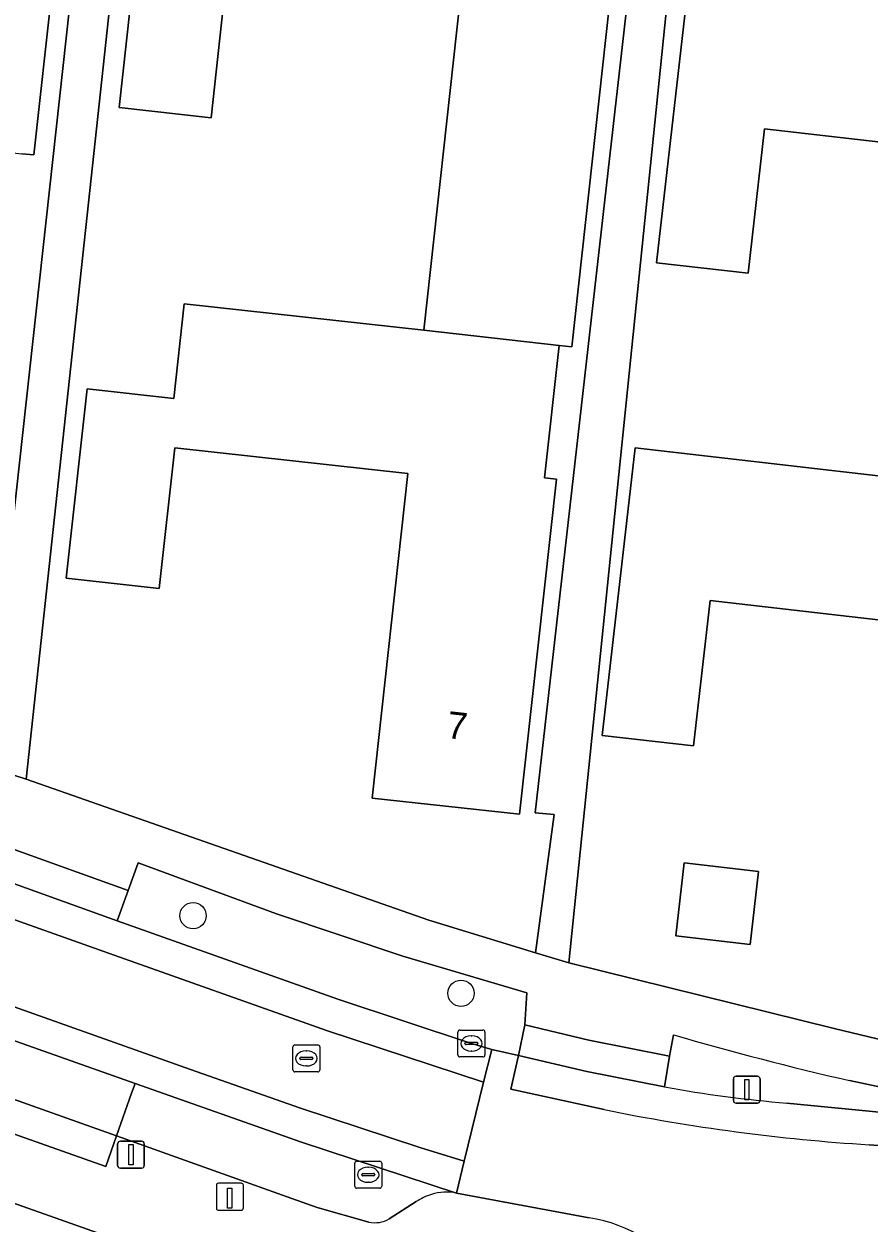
# Model space of a CAD drawing. Extents: x 162396 to 163643, y 386452 to 387406.
# Drawn here: x 162630.14 to 162661.5, y 386600.76 to 386645.25 of the extents above; entities that cross this region are included whole.
import ezdxf

# ---------------------------------------------------------------- set-up
doc = ezdxf.new("R2010")
doc.units = 0
for name, color, linetype in [('IMGEO_Boom', 7, 'Continuous'), ('IMGEO_Erf', 7, 'Continuous'), ('IMGEO_Groenvoorziening', 7, 'Continuous'), ('IMGEO_Kolk', 7, 'Continuous'), ('IMGEO_Laadpaal', 7, 'Continuous'), ('IMGEO_Lichtmast', 7, 'Continuous'), ('IMGEO_Pand', 7, 'Continuous'), ('IMGEO_Pand_nummerreeks', 7, 'Continuous'), ('IMGEO_Parkeervlak_open', 7, 'Continuous'), ('IMGEO_Rijbaan_lokaal_gesloten', 7, 'Continuous'), ('IMGEO_Rijbaan_lokaal_open', 7, 'Continuous'), ('IMGEO_Rioolput', 7, 'Continuous'), ('IMGEO_Voetpad_open', 7, 'Continuous')]:
    doc.layers.add(name, color=color, linetype=linetype)

msp = doc.modelspace()

# ---------------------------------------------------------------- linework, layer by layer
at = {"layer": 'IMGEO_Boom'}
for centre in [(162636.414, 386612.165), (162646.36, 386609.284)]:
    msp.add_circle(centre, 0.489, dxfattribs=at)
at = {"layer": 'IMGEO_Erf'}
for points in [[(162633.187, 386658.247), (162633.536, 386661.425), (162614.719, 386663.466), (162610.524, 386624.181), (162628.73, 386617.707)], [(162645.163, 386611.995), (162649.126, 386610.781), (162649.815, 386615.914), (162649.115, 386615.981), (162653.657, 386655.937), (162634.64, 386658.079), (162630.221, 386617.233)], [(162654.338, 386611.412), (162654.649, 386614.122), (162657.401, 386613.806), (162657.09, 386611.096)]]:
    msp.add_lwpolyline(points, close=True, dxfattribs=at)
for points in [[(162623.144, 386659.279), (162631.91, 386658.314), (162631.302, 386652.8), (162631.867, 386652.737), (162630.508, 386640.393), (162630.059, 386640.442)], [(162674.242, 386656.758), (162659.28, 386658.465), (162658.928, 386655.156), (162654.99, 386655.608), (162650.363, 386610.409), (162660.214, 386607.974), (162667.525, 386606.224)], [(162637.673, 386647.123), (162637.085, 386641.777), (162633.676, 386642.152), (162634.879, 386653.081)], [(162666.259, 386640.378), (162657.629, 386641.37), (162657.013, 386636.007), (162653.615, 386636.397), (162654.858, 386647.214), (162665.781, 386645.959)], [(162651.857, 386645.885), (162650.468, 386633.275), (162650.002, 386633.325), (162649.461, 386628.415), (162649.902, 386628.366), (162648.532, 386615.926), (162643.059, 386616.528), (162644.385, 386628.571), (162635.734, 386629.524), (162635.16, 386624.311), (162631.71, 386624.691), (162632.483, 386631.71), (162635.698, 386631.356), (162636.085, 386634.87), (162644.98, 386633.891), (162646.332, 386646.17)], [(162664.319, 386622.854), (162655.606, 386623.855), (162654.986, 386618.465), (162651.596, 386618.855), (162652.822, 386629.527), (162664.854, 386628.145)], [(162650.661, 386594.101), (162628.867, 386601.804), (162624.64, 386564.724)]]:
    msp.add_lwpolyline(points, dxfattribs=at)
at = {"layer": 'IMGEO_Groenvoorziening'}
msp.add_lwpolyline([(162634.012, 386613.1), (162633.601, 386611.976), (162641.786, 386609.063), (162646.749, 386607.422), (162647.5, 386607.195), (162648.494, 386606.973), (162648.729, 386608.114), (162648.804, 386609.304), (162644.199, 386610.663), (162639.511, 386612.232), (162634.373, 386614.122)], close=True, dxfattribs=at)
for points in [[(162654.241, 386607.747), (162654.099, 386606.949)], [(162654.099, 386606.949), (162653.913, 386605.816)], [(162658.459, 386605.21), (162662.021, 386604.865), (162662.181, 386605.746), (162660.775, 386606.047)]]:
    msp.add_lwpolyline(points, dxfattribs=at)
for centre, radius, start, end in [((162685.577, 386714.78), 111.526, 253.68171, 257.1508), ((162662.232, 386650.869), 45.815, 259.5381, 265.2759)]:
    msp.add_arc(centre, radius, start, end, dxfattribs=at)
at = {"layer": 'IMGEO_Kolk'}
for p, q in [((162646.248, 386606.996), (162646.248, 386607.848)), ((162646.323, 386607.922), (162647.175, 386607.922)), ((162646.736, 386607.702), (162646.761, 386607.702)), ((162647.249, 386607.848), (162647.249, 386606.996)), ((162646.507, 386607.416), (162646.507, 386607.428)), ((162646.945, 386607.379), (162646.547, 386607.379)), ((162646.55, 386607.465), (162646.948, 386607.465)), ((162646.991, 386607.428), (162646.991, 386607.416)), ((162647.175, 386606.922), (162646.323, 386606.922)), ((162646.759, 386607.142), (162646.734, 386607.142)), ((162642.416, 386602.125), (162642.416, 386602.977)), ((162642.491, 386603.051), (162643.343, 386603.051)), ((162642.904, 386602.831), (162642.929, 386602.831)), ((162643.417, 386602.977), (162643.417, 386602.125)), ((162642.675, 386602.545), (162642.675, 386602.557)), ((162643.113, 386602.508), (162642.715, 386602.508)), ((162642.718, 386602.594), (162643.116, 386602.594)), ((162643.159, 386602.557), (162643.159, 386602.545)), ((162643.343, 386602.051), (162642.491, 386602.051)), ((162642.927, 386602.271), (162642.902, 386602.271))]:
    msp.add_line(p, q, dxfattribs=at)
for points in [[(162646.248, 386606.996), (162646.248, 386607.848)], [(162646.323, 386607.922), (162647.175, 386607.922)], [(162647.249, 386607.848), (162647.249, 386606.996)], [(162647.175, 386606.922), (162646.323, 386606.922)], [(162642.416, 386602.125), (162642.416, 386602.977)], [(162642.491, 386603.051), (162643.343, 386603.051)], [(162643.417, 386602.977), (162643.417, 386602.125)], [(162643.343, 386602.051), (162642.491, 386602.051)]]:
    msp.add_lwpolyline(points, dxfattribs=at)
for centre, radius, start, end in [((162646.325, 386607.846), 0.0765, 91.552, 178.448), ((162646.325, 386607.846), 0.0765, 91.552, 178.448), ((162647.173, 386607.846), 0.0765, 1.552, 88.448), ((162647.173, 386607.846), 0.0765, 1.552, 88.448), ((162646.547, 386607.425), 0.0403, 85.8775, 175.7526), ((162646.544, 386607.415), 0.0366, 178.938, 274.7102), ((162646.948, 386607.422), 0.043, 264.8664, 352.4533), ((162646.952, 386607.427), 0.0386, 1.7309, 96.639), ((162646.325, 386606.998), 0.0765, 181.552, 268.448), ((162646.325, 386606.998), 0.0765, 181.552, 268.448), ((162647.173, 386606.998), 0.0765, 271.552, 358.448), ((162647.173, 386606.998), 0.0765, 271.552, 358.448), ((162642.493, 386602.975), 0.0765, 91.552, 178.448), ((162642.493, 386602.975), 0.0765, 91.552, 178.448), ((162643.341, 386602.975), 0.0765, 1.552, 88.448), ((162643.341, 386602.975), 0.0765, 1.552, 88.448), ((162642.715, 386602.554), 0.0403, 85.8775, 175.7526), ((162642.712, 386602.544), 0.0366, 178.938, 274.7102), ((162643.116, 386602.551), 0.043, 264.8664, 352.4533), ((162643.12, 386602.556), 0.0386, 1.7309, 96.639), ((162642.493, 386602.127), 0.0765, 181.552, 268.448), ((162642.493, 386602.127), 0.0765, 181.552, 268.448), ((162643.341, 386602.127), 0.0765, 271.552, 358.448), ((162643.341, 386602.127), 0.0765, 271.552, 358.448)]:
    msp.add_arc(centre, radius, start, end, dxfattribs=at)
for centre, major_axis, ratio, start_param, end_param in [((162646.735, 386607.422), (-0.387, 0.002), 0.722429, 4.712389, 7.853982), ((162646.76, 386607.422), (-0.39, 0.002), 0.717154, 1.570796, 4.712389), ((162642.903, 386602.551), (-0.387, 0.002), 0.722429, 4.712389, 7.853982), ((162642.928, 386602.551), (-0.39, 0.002), 0.717154, 1.570796, 4.712389)]:
    msp.add_ellipse(centre, major_axis=major_axis, ratio=ratio, start_param=start_param, end_param=end_param, dxfattribs=at)
at = {"layer": 'IMGEO_Laadpaal'}
for p, q in [((162637.283, 386602.151), (162637.283, 386601.31)), ((162637.283, 386602.151), (162637.283, 386601.31)), ((162638.199, 386602.235), (162637.358, 386602.235)), ((162638.199, 386602.235), (162637.358, 386602.235)), ((162638.283, 386601.319), (162638.283, 386602.16)), ((162638.283, 386601.319), (162638.283, 386602.16)), ((162637.367, 386601.235), (162638.208, 386601.235)), ((162637.367, 386601.235), (162638.208, 386601.235))]:
    msp.add_line(p, q, dxfattribs=at)
msp.add_lwpolyline([(162637.698, 386602.048), (162637.858, 386602.048), (162637.858, 386601.315), (162637.698, 386601.315), (162637.698, 386602.048)], dxfattribs=at)
for centre, start, end in [((162637.361, 386602.157), 92.4484, 184.2845), ((162637.361, 386602.157), 92.4484, 184.2845), ((162638.205, 386602.157), 2.4484, 94.2845), ((162638.205, 386602.157), 2.4484, 94.2845), ((162637.361, 386601.313), 182.4484, 274.2845), ((162637.361, 386601.313), 182.4484, 274.2845), ((162638.205, 386601.313), 272.4484, 4.2845), ((162638.205, 386601.313), 272.4484, 4.2845)]:
    msp.add_arc(centre, 0.0779, start, end, dxfattribs=at)
at = {"layer": 'IMGEO_Lichtmast'}
for p, q in [((162656.469, 386605.306), (162656.469, 386606.106)), ((162656.469, 386606.106), (162656.469, 386605.306)), ((162656.569, 386606.206), (162657.359, 386606.206)), ((162657.359, 386606.206), (162656.569, 386606.206)), ((162657.459, 386606.106), (162657.459, 386605.306)), ((162657.459, 386605.306), (162657.459, 386606.106)), ((162657.359, 386605.206), (162656.569, 386605.206)), ((162656.569, 386605.206), (162657.359, 386605.206)), ((162633.617, 386602.896), (162633.617, 386603.696)), ((162633.617, 386603.696), (162633.617, 386602.896)), ((162633.717, 386603.796), (162634.507, 386603.796)), ((162634.507, 386603.796), (162633.717, 386603.796)), ((162634.607, 386603.696), (162634.607, 386602.896)), ((162634.607, 386602.896), (162634.607, 386603.696)), ((162634.507, 386602.796), (162633.717, 386602.796)), ((162633.717, 386602.796), (162634.507, 386602.796))]:
    msp.add_line(p, q, dxfattribs=at)
for points in [[(162656.889, 386606.081), (162657.039, 386606.081), (162657.039, 386605.331), (162656.889, 386605.331), (162656.889, 386606.081)], [(162634.037, 386603.671), (162634.187, 386603.671), (162634.187, 386602.921), (162634.037, 386602.921), (162634.037, 386603.671)]]:
    msp.add_lwpolyline(points, dxfattribs=at)
for centre, start, end in [((162656.569, 386606.106), 90, 180), ((162656.569, 386606.106), 90, 180), ((162657.359, 386606.106), 0, 90), ((162657.359, 386606.106), 360, 90), ((162656.569, 386605.306), 180, 270), ((162656.569, 386605.306), 180, 270), ((162657.359, 386605.306), 270, 0), ((162657.359, 386605.306), 270, 0), ((162633.717, 386603.696), 90, 180), ((162633.717, 386603.696), 90, 180), ((162634.507, 386603.696), 0, 90), ((162634.507, 386603.696), 360, 90), ((162633.717, 386602.896), 180, 270), ((162633.717, 386602.896), 180, 270), ((162634.507, 386602.896), 270, 0), ((162634.507, 386602.896), 270, 0)]:
    msp.add_arc(centre, 0.1, start, end, dxfattribs=at)
at = {"layer": 'IMGEO_Pand'}
for points in [[(162631.91, 386658.314), (162623.144, 386659.279), (162623.397, 386661.568), (162618.457, 386662.113), (162618.205, 386659.827), (162615.115, 386660.168), (162614.767, 386657.009), (162613.898, 386649.122), (162617.313, 386648.746), (162617.912, 386654.19), (162626.551, 386653.238), (162625.201, 386640.975), (162630.059, 386640.442), (162630.508, 386640.393), (162631.867, 386652.737), (162631.302, 386652.8)], [(162650.002, 386633.325), (162650.468, 386633.275), (162651.857, 386645.885), (162651.304, 386645.946), (162651.884, 386651.209), (162642.952, 386652.193), (162643.118, 386653.694), (162638.196, 386654.236), (162638.03, 386652.735), (162634.879, 386653.081), (162633.676, 386642.152), (162637.085, 386641.777), (162637.673, 386647.123), (162646.332, 386646.17), (162644.98, 386633.891)], [(162670.175, 386627.541), (162671.613, 386640.056), (162671.1, 386640.115), (162671.693, 386645.279), (162672.045, 386648.344), (162666.133, 386649.023), (162665.781, 386645.959), (162654.858, 386647.214), (162653.615, 386636.397), (162657.013, 386636.007), (162657.629, 386641.37), (162666.259, 386640.378), (162664.854, 386628.145), (162669.702, 386627.595)], [(162644.98, 386633.891), (162636.085, 386634.87), (162635.698, 386631.356), (162632.483, 386631.71), (162631.71, 386624.691), (162635.16, 386624.311), (162635.734, 386629.524), (162644.385, 386628.571), (162643.059, 386616.528), (162648.532, 386615.926), (162649.902, 386628.366), (162649.461, 386628.415), (162650.002, 386633.325)], [(162669.12, 386622.53), (162669.702, 386627.595), (162664.854, 386628.145), (162652.822, 386629.527), (162651.596, 386618.855), (162654.986, 386618.465), (162655.606, 386623.855), (162664.319, 386622.854), (162662.914, 386610.62), (162668.163, 386610.017), (162669.594, 386622.475)], [(162654.338, 386611.412), (162657.09, 386611.096), (162657.401, 386613.806), (162654.649, 386614.122)]]:
    msp.add_lwpolyline(points, close=True, dxfattribs=at)
at = {"layer": 'IMGEO_Parkeervlak_open'}
for points in [[(162634.262, 386605.939), (162634.136, 386605.58), (162633.577, 386603.989), (162640.081, 386601.671), (162641.016, 386601.337), (162642.944, 386600.793)], [(162646.192, 386601.872), (162640.444, 386603.756), (162634.262, 386605.939)], [(162643.699, 386600.911), (162644.698, 386601.555)]]:
    msp.add_lwpolyline(points, dxfattribs=at)
for centre, radius, start, end in [((162645.837, 386599.836), 2.067, 80.1087, 106.0661), ((162645.867, 386599.809), 2.101, 106.6386, 123.7928), ((162643.164, 386601.858), 1.087, 258.3123, 299.4537)]:
    msp.add_arc(centre, radius, start, end, dxfattribs=at)
at = {"layer": 'IMGEO_Rijbaan_lokaal_gesloten'}
for points in [[(162593.88, 386626.111), (162586.579, 386628.708), (162585.535, 386629.082), (162569.093, 386634.931), (162552.639, 386640.768), (162548.628, 386642.19), (162548.204, 386641), (162568.609, 386633.752), (162584.71, 386628.039), (162592.338, 386625.34), (162612.847, 386618.032), (162633.104, 386610.835), (162641.405, 386607.888), (162647.194, 386605.99), (162647.5, 386607.195), (162646.749, 386607.422), (162641.786, 386609.063), (162633.601, 386611.976), (162627.161, 386614.281), (162627.057, 386614.318), (162613.293, 386619.229), (162608.356, 386620.966), (162607.73, 386621.199)], [(162587.442, 386623.845), (162567.328, 386630.965), (162547.159, 386638.157), (162546.73, 386636.987), (162546.803, 386636.961), (162570.575, 386628.512), (162579.029, 386625.507), (162598.974, 386618.418), (162599.078, 386618.381), (162600.155, 386617.992), (162601.252, 386617.606), (162602.318, 386617.218), (162602.395, 386617.191), (162625.654, 386608.978), (162634.262, 386605.939), (162640.444, 386603.756), (162646.192, 386601.872), (162646.48, 386603.055), (162644.832, 386603.568), (162640.402, 386605.025), (162636.32, 386606.456), (162625.443, 386610.322), (162604.276, 386617.886), (162599.474, 386619.574)]]:
    msp.add_lwpolyline(points, close=True, dxfattribs=at)
for points in [[(162653.913, 386605.816), (162651.034, 386606.379), (162648.494, 386606.973), (162648.211, 386605.731), (162651.676, 386604.967)], [(162661.504, 386603.662), (162667.645, 386603.213), (162667.733, 386604.463), (162662.021, 386604.865), (162658.459, 386605.21)]]:
    msp.add_lwpolyline(points, dxfattribs=at)
for centre, radius, start, end in [((162662.232, 386650.869), 45.815, 259.5381, 265.2759), ((162666.112, 386676.023), 72.507, 258.51606, 266.35652)]:
    msp.add_arc(centre, radius, start, end, dxfattribs=at)
at = {"layer": 'IMGEO_Rijbaan_lokaal_open'}
for points in [[(162610.449, 386668.978), (162609.92, 386663.966), (162614.719, 386663.466), (162633.536, 386661.425), (162633.187, 386658.247), (162628.73, 386617.707), (162630.221, 386617.233), (162634.64, 386658.079), (162653.657, 386655.937), (162654.99, 386655.608), (162658.928, 386655.156), (162659.28, 386658.465), (162674.242, 386656.758), (162675.871, 386656.617), (162679.639, 386656.195), (162679.727, 386656.879), (162679.981, 386658.864), (162694.884, 386657.146), (162696.053, 386656.935), (162700.284, 386656.459), (162701.024, 386662.577), (162701.576, 386668.308), (162725.964, 386665.516)], [(162651.676, 386604.967), (162648.211, 386605.731), (162648.494, 386606.973), (162647.5, 386607.195), (162647.194, 386605.99), (162646.48, 386603.055), (162646.192, 386601.872), (162651.113, 386600.958)], [(162668.709, 386603.157), (162668.821, 386604.393), (162667.733, 386604.463), (162667.645, 386603.213), (162661.504, 386603.662)]]:
    msp.add_lwpolyline(points, dxfattribs=at)
for points in [[(162548.204, 386641), (162547.159, 386638.157), (162567.328, 386630.965), (162587.442, 386623.845), (162599.474, 386619.574), (162604.276, 386617.886), (162625.443, 386610.322), (162636.32, 386606.456), (162640.402, 386605.025), (162644.832, 386603.568), (162646.48, 386603.055), (162647.194, 386605.99), (162641.405, 386607.888), (162633.104, 386610.835), (162612.847, 386618.032), (162592.338, 386625.34), (162584.71, 386628.039), (162568.609, 386633.752)], [(162625.654, 386608.978), (162625.531, 386608.646), (162624.944, 386607.063), (162633.577, 386603.989), (162634.136, 386605.58), (162634.262, 386605.939)]]:
    msp.add_lwpolyline(points, close=True, dxfattribs=at)
for centre, radius, start, end in [((162666.112, 386676.023), 72.507, 258.51606, 266.35652), ((162650.192, 386595.357), 5.676, 353.1146, 80.6631)]:
    msp.add_arc(centre, radius, start, end, dxfattribs=at)
at = {"layer": 'IMGEO_Rioolput'}
for p, q in [((162640.121, 386606.443), (162640.121, 386607.295)), ((162640.196, 386607.369), (162641.048, 386607.369)), ((162641.122, 386607.295), (162641.122, 386606.443)), ((162640.38, 386606.863), (162640.38, 386606.875)), ((162640.818, 386606.826), (162640.42, 386606.826)), ((162640.423, 386606.912), (162640.821, 386606.912)), ((162640.609, 386607.149), (162640.634, 386607.149)), ((162640.864, 386606.875), (162640.864, 386606.863)), ((162641.048, 386606.369), (162640.196, 386606.369)), ((162640.632, 386606.589), (162640.607, 386606.589))]:
    msp.add_line(p, q, dxfattribs=at)
for points in [[(162640.121, 386606.443), (162640.121, 386607.295)], [(162640.196, 386607.369), (162641.048, 386607.369)], [(162641.122, 386607.295), (162641.122, 386606.443)], [(162641.048, 386606.369), (162640.196, 386606.369)]]:
    msp.add_lwpolyline(points, dxfattribs=at)
for centre, radius, start, end in [((162640.198, 386607.293), 0.0765, 91.552, 178.448), ((162640.198, 386607.293), 0.0765, 91.552, 178.448), ((162641.046, 386607.293), 0.0765, 1.552, 88.448), ((162641.046, 386607.293), 0.0765, 1.552, 88.448), ((162640.42, 386606.872), 0.0403, 85.8775, 175.7526), ((162640.417, 386606.862), 0.0366, 178.938, 274.7102), ((162640.821, 386606.869), 0.043, 264.8664, 352.4533), ((162640.825, 386606.874), 0.0386, 1.7309, 96.639), ((162640.198, 386606.445), 0.0765, 181.552, 268.448), ((162640.198, 386606.445), 0.0765, 181.552, 268.448), ((162641.046, 386606.445), 0.0765, 271.552, 358.448), ((162641.046, 386606.445), 0.0765, 271.552, 358.448)]:
    msp.add_arc(centre, radius, start, end, dxfattribs=at)
for centre, major_axis, ratio, start_param, end_param in [((162640.608, 386606.869), (-0.387, 0.002), 0.722429, 4.712389, 7.853982), ((162640.633, 386606.869), (-0.39, 0.002), 0.717154, 1.570796, 4.712389)]:
    msp.add_ellipse(centre, major_axis=major_axis, ratio=ratio, start_param=start_param, end_param=end_param, dxfattribs=at)
at = {"layer": 'IMGEO_Voetpad_open'}
for points in [[(162653.657, 386655.937), (162649.115, 386615.981), (162649.815, 386615.914), (162649.126, 386610.781), (162650.363, 386610.409), (162654.99, 386655.608)], [(162627.564, 386615.41), (162627.161, 386614.281), (162633.601, 386611.976), (162634.012, 386613.1)], [(162648.729, 386608.114), (162648.494, 386606.973), (162651.034, 386606.379), (162653.913, 386605.816), (162654.099, 386606.949), (162651.104, 386607.54)], [(162624.944, 386607.063), (162624.536, 386605.914), (162633.175, 386602.853), (162633.577, 386603.989)]]:
    msp.add_lwpolyline(points, close=True, dxfattribs=at)
for points in [[(162540.836, 386645), (162547.647, 386642.558), (162548.316, 386642.319), (162549.95, 386644.138), (162569.801, 386637.061), (162587.153, 386630.88), (162586.965, 386629.834), (162594.234, 386627.259), (162594.697, 386628.36), (162608.836, 386623.148), (162608.745, 386622.1), (162613.692, 386620.329), (162614.096, 386621.447), (162627.851, 386616.434), (162627.564, 386615.41), (162634.012, 386613.1), (162634.373, 386614.122), (162639.511, 386612.232), (162644.199, 386610.663), (162648.804, 386609.304), (162648.729, 386608.114), (162651.104, 386607.54), (162654.099, 386606.949), (162654.241, 386607.747)], [(162667.525, 386606.224), (162660.214, 386607.974), (162650.363, 386610.409), (162649.126, 386610.781), (162645.163, 386611.995), (162630.221, 386617.233), (162628.73, 386617.707), (162610.524, 386624.181), (162608.983, 386624.745), (162587.764, 386632.176), (162550.979, 386645.25)], [(162544.673, 386631.651), (162549.244, 386630.03), (162549.421, 386629.967), (162572.362, 386621.897), (162573.621, 386621.455), (162596.17, 386613.523), (162596.286, 386613.509), (162604.405, 386610.482), (162604.476, 386610.426), (162627.944, 386602.131), (162628.867, 386601.804), (162650.661, 386594.101), (162655.686, 386592.692), (162655.827, 386594.677)], [(162642.944, 386600.793), (162641.016, 386601.337), (162640.081, 386601.671), (162633.577, 386603.989), (162633.175, 386602.853), (162624.536, 386605.914), (162624.944, 386607.063), (162604.746, 386614.239)], [(162660.775, 386606.047), (162662.181, 386605.746), (162662.021, 386604.865), (162667.733, 386604.463), (162668.821, 386604.393), (162669.759, 386604.318), (162669.834, 386605.531), (162675.484, 386605.175), (162675.41, 386603.974), (162676.513, 386603.899), (162677.862, 386603.812), (162688.969, 386603.089), (162705.385, 386601.995), (162709.68, 386601.72), (162710.691, 386601.655)], [(162651.113, 386600.958), (162646.192, 386601.872)], [(162644.698, 386601.555), (162643.699, 386600.911)]]:
    msp.add_lwpolyline(points, dxfattribs=at)
for centre, radius, start, end in [((162685.577, 386714.78), 111.526, 253.68171, 257.1508), ((162645.837, 386599.836), 2.067, 80.1087, 106.0661), ((162645.867, 386599.809), 2.101, 106.6386, 123.7928), ((162650.192, 386595.357), 5.676, 353.1146, 80.6631), ((162643.164, 386601.858), 1.087, 258.3123, 299.4537)]:
    msp.add_arc(centre, radius, start, end, dxfattribs=at)

# ---------------------------------------------------------------- texts
at = {"layer": 'IMGEO_Pand_nummerreeks'}
msp.add_text('7', height=1, rotation=353.723, dxfattribs=at).set_placement((162645.797, 386618.762))

doc.saveas('drawing.dxf')
